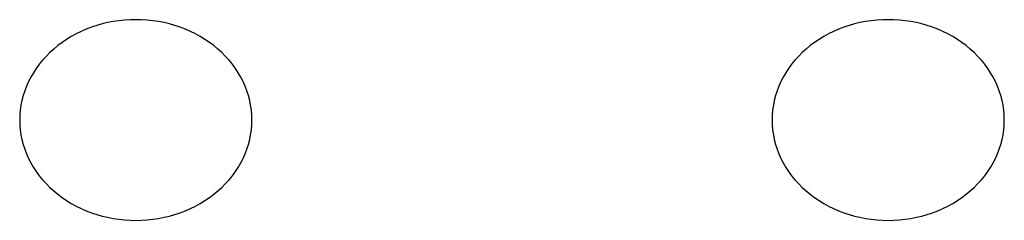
# Model space of a CAD drawing. Extents: x 1107 to 4046, y 937 to 3355.
# Tile 438 of 656: x 2168.18 to 2178.78, y 2660.09 to 2662.25. Entities that reach past the tile are written whole.
import ezdxf

# ---------------------------------------------------------------- set-up
doc = ezdxf.new("R2010")
doc.units = 0
doc.layers.add('KF_VIDA_L___C_REAR', color=7, linetype='CONTINUOUS')

# ---------------------------------------------------------------- blocks, each defined once
blk = doc.blocks.new('KF_VIDA_L___C_REAR')
at = {"layer": 'KF_VIDA_L___C_REAR'}
for points in [[(-16.3, 971.956, 0), (-16.3015, 972.009, 0), (-16.306, 972.062, 0), (-16.3135, 972.114, 0), (-16.324, 972.167, 0), (-16.3375, 972.219, 0), (-16.3538, 972.27, 0), (-16.3731, 972.32, 0), (-16.3952, 972.37, 0), (-16.42, 972.418, 0), (-16.4476, 972.466, 0), (-16.4778, 972.512, 0), (-16.5107, 972.557, 0), (-16.546, 972.601, 0), (-16.5837, 972.642, 0), (-16.6238, 972.683, 0), (-16.6661, 972.721, 0), (-16.7106, 972.758, 0), (-16.757, 972.792, 0), (-16.8054, 972.825, 0), (-16.8555, 972.856, 0), (-16.9074, 972.884, 0), (-16.9608, 972.91, 0), (-17.0156, 972.934, 0), (-17.0716, 972.956, 0), (-17.1289, 972.975, 0), (-17.1871, 972.992, 0), (-17.2463, 973.006, 0), (-17.3061, 973.017, 0), (-17.3666, 973.026, 0), (-17.4275, 973.033, 0), (-17.4887, 973.037, 0), (-17.55, 973.038, 0), (-17.6113, 973.037, 0), (-17.6725, 973.033, 0), (-17.7334, 973.026, 0), (-17.7939, 973.017, 0), (-17.8537, 973.006, 0), (-17.9129, 972.992, 0), (-17.9711, 972.975, 0), (-18.0284, 972.956, 0), (-18.0844, 972.934, 0), (-18.1392, 972.91, 0), (-18.1926, 972.884, 0), (-18.2445, 972.856, 0), (-18.2946, 972.825, 0), (-18.343, 972.792, 0), (-18.3894, 972.758, 0), (-18.4339, 972.721, 0), (-18.4762, 972.683, 0), (-18.5163, 972.642, 0), (-18.554, 972.601, 0), (-18.5893, 972.557, 0), (-18.6222, 972.512, 0), (-18.6524, 972.466, 0), (-18.68, 972.418, 0), (-18.7048, 972.37, 0), (-18.7269, 972.32, 0), (-18.7462, 972.27, 0), (-18.7625, 972.219, 0), (-18.776, 972.167, 0), (-18.7865, 972.114, 0), (-18.794, 972.062, 0), (-18.7985, 972.009, 0), (-18.8, 971.956, 0), (-18.7985, 971.903, 0), (-18.794, 971.85, 0), (-18.7865, 971.797, 0), (-18.776, 971.744, 0), (-18.7625, 971.693, 0), (-18.7462, 971.641, 0), (-18.7269, 971.591, 0), (-18.7048, 971.541, 0), (-18.68, 971.493, 0), (-18.6524, 971.445, 0), (-18.6222, 971.399, 0), (-18.5893, 971.354, 0), (-18.554, 971.311, 0), (-18.5163, 971.269, 0), (-18.4762, 971.229, 0), (-18.4339, 971.19, 0), (-18.3894, 971.154, 0), (-18.343, 971.119, 0), (-18.2946, 971.086, 0), (-18.2445, 971.056, 0), (-18.1926, 971.027, 0), (-18.1392, 971.001, 0), (-18.0844, 970.977, 0), (-18.0284, 970.956, 0), (-17.9711, 970.936, 0), (-17.9129, 970.92, 0), (-17.8537, 970.906, 0), (-17.7939, 970.894, 0), (-17.7334, 970.885, 0), (-17.6725, 970.878, 0), (-17.6113, 970.874, 0), (-17.55, 970.873, 0), (-17.4887, 970.874, 0), (-17.4275, 970.878, 0), (-17.3666, 970.885, 0), (-17.3061, 970.894, 0), (-17.2463, 970.906, 0), (-17.1871, 970.92, 0), (-17.1289, 970.936, 0), (-17.0716, 970.956, 0), (-17.0156, 970.977, 0), (-16.9608, 971.001, 0), (-16.9074, 971.027, 0), (-16.8555, 971.056, 0), (-16.8054, 971.086, 0), (-16.757, 971.119, 0), (-16.7106, 971.154, 0), (-16.6661, 971.19, 0), (-16.6238, 971.229, 0), (-16.5837, 971.269, 0), (-16.546, 971.311, 0), (-16.5107, 971.354, 0), (-16.4778, 971.399, 0), (-16.4476, 971.445, 0), (-16.42, 971.493, 0), (-16.3952, 971.541, 0), (-16.3731, 971.591, 0), (-16.3538, 971.641, 0), (-16.3375, 971.693, 0), (-16.324, 971.744, 0), (-16.3135, 971.797, 0), (-16.306, 971.85, 0), (-16.3015, 971.903, 0), (-16.3, 971.956, 0)], [(-8.2, 971.956, 0), (-8.20151, 972.009, 0), (-8.20602, 972.062, 0), (-8.21353, 972.114, 0), (-8.22402, 972.167, 0), (-8.23746, 972.219, 0), (-8.25382, 972.27, 0), (-8.27307, 972.32, 0), (-8.29515, 972.37, 0), (-8.32001, 972.418, 0), (-8.3476, 972.466, 0), (-8.37784, 972.512, 0), (-8.41066, 972.557, 0), (-8.44599, 972.601, 0), (-8.48374, 972.642, 0), (-8.52381, 972.683, 0), (-8.56612, 972.721, 0), (-8.61055, 972.758, 0), (-8.65701, 972.792, 0), (-8.70538, 972.825, 0), (-8.75554, 972.856, 0), (-8.80737, 972.884, 0), (-8.86075, 972.91, 0), (-8.91556, 972.934, 0), (-8.97165, 972.956, 0), (-9.02889, 972.975, 0), (-9.08714, 972.992, 0), (-9.14627, 973.006, 0), (-9.20614, 973.017, 0), (-9.26659, 973.026, 0), (-9.32748, 973.033, 0), (-9.38867, 973.037, 0), (-9.45, 973.038, 0), (-9.51133, 973.037, 0), (-9.57252, 973.033, 0), (-9.63341, 973.026, 0), (-9.69386, 973.017, 0), (-9.75373, 973.006, 0), (-9.81286, 972.992, 0), (-9.87111, 972.975, 0), (-9.92835, 972.956, 0), (-9.98444, 972.934, 0), (-10.0392, 972.91, 0), (-10.0926, 972.884, 0), (-10.1445, 972.856, 0), (-10.1946, 972.825, 0), (-10.243, 972.792, 0), (-10.2894, 972.758, 0), (-10.3339, 972.721, 0), (-10.3762, 972.683, 0), (-10.4163, 972.642, 0), (-10.454, 972.601, 0), (-10.4893, 972.557, 0), (-10.5222, 972.512, 0), (-10.5524, 972.466, 0), (-10.58, 972.418, 0), (-10.6048, 972.37, 0), (-10.6269, 972.32, 0), (-10.6462, 972.27, 0), (-10.6625, 972.219, 0), (-10.676, 972.167, 0), (-10.6865, 972.114, 0), (-10.694, 972.062, 0), (-10.6985, 972.009, 0), (-10.7, 971.956, 0), (-10.6985, 971.903, 0), (-10.694, 971.85, 0), (-10.6865, 971.797, 0), (-10.676, 971.744, 0), (-10.6625, 971.693, 0), (-10.6462, 971.641, 0), (-10.6269, 971.591, 0), (-10.6048, 971.541, 0), (-10.58, 971.493, 0), (-10.5524, 971.445, 0), (-10.5222, 971.399, 0), (-10.4893, 971.354, 0), (-10.454, 971.311, 0), (-10.4163, 971.269, 0), (-10.3762, 971.229, 0), (-10.3339, 971.19, 0), (-10.2894, 971.154, 0), (-10.243, 971.119, 0), (-10.1946, 971.086, 0), (-10.1445, 971.056, 0), (-10.0926, 971.027, 0), (-10.0392, 971.001, 0), (-9.98444, 970.977, 0), (-9.92835, 970.956, 0), (-9.87111, 970.936, 0), (-9.81286, 970.92, 0), (-9.75373, 970.906, 0), (-9.69386, 970.894, 0), (-9.63341, 970.885, 0), (-9.57252, 970.878, 0), (-9.51133, 970.874, 0), (-9.45, 970.873, 0), (-9.38867, 970.874, 0), (-9.32748, 970.878, 0), (-9.26659, 970.885, 0), (-9.20614, 970.894, 0), (-9.14627, 970.906, 0), (-9.08714, 970.92, 0), (-9.02889, 970.936, 0), (-8.97165, 970.956, 0), (-8.91556, 970.977, 0), (-8.86075, 971.001, 0), (-8.80737, 971.027, 0), (-8.75554, 971.056, 0), (-8.70538, 971.086, 0), (-8.65701, 971.119, 0), (-8.61055, 971.154, 0), (-8.56612, 971.19, 0), (-8.52381, 971.229, 0), (-8.48374, 971.269, 0), (-8.44599, 971.311, 0), (-8.41066, 971.354, 0), (-8.37784, 971.399, 0), (-8.3476, 971.445, 0), (-8.32001, 971.493, 0), (-8.29515, 971.541, 0), (-8.27307, 971.591, 0), (-8.25382, 971.641, 0), (-8.23746, 971.693, 0), (-8.22402, 971.744, 0), (-8.21353, 971.797, 0), (-8.20602, 971.85, 0), (-8.20151, 971.903, 0), (-8.2, 971.956, 0)]]:
    blk.add_polyline3d(points, dxfattribs=at)

msp = doc.modelspace()

# ---------------------------------------------------------------- block references
at = {"layer": 'KF_VIDA_L___C_REAR'}
msp.add_blockref('KF_VIDA_L___C_REAR', (2186.979, 1689.213), dxfattribs=at)

doc.saveas('drawing.dxf')
